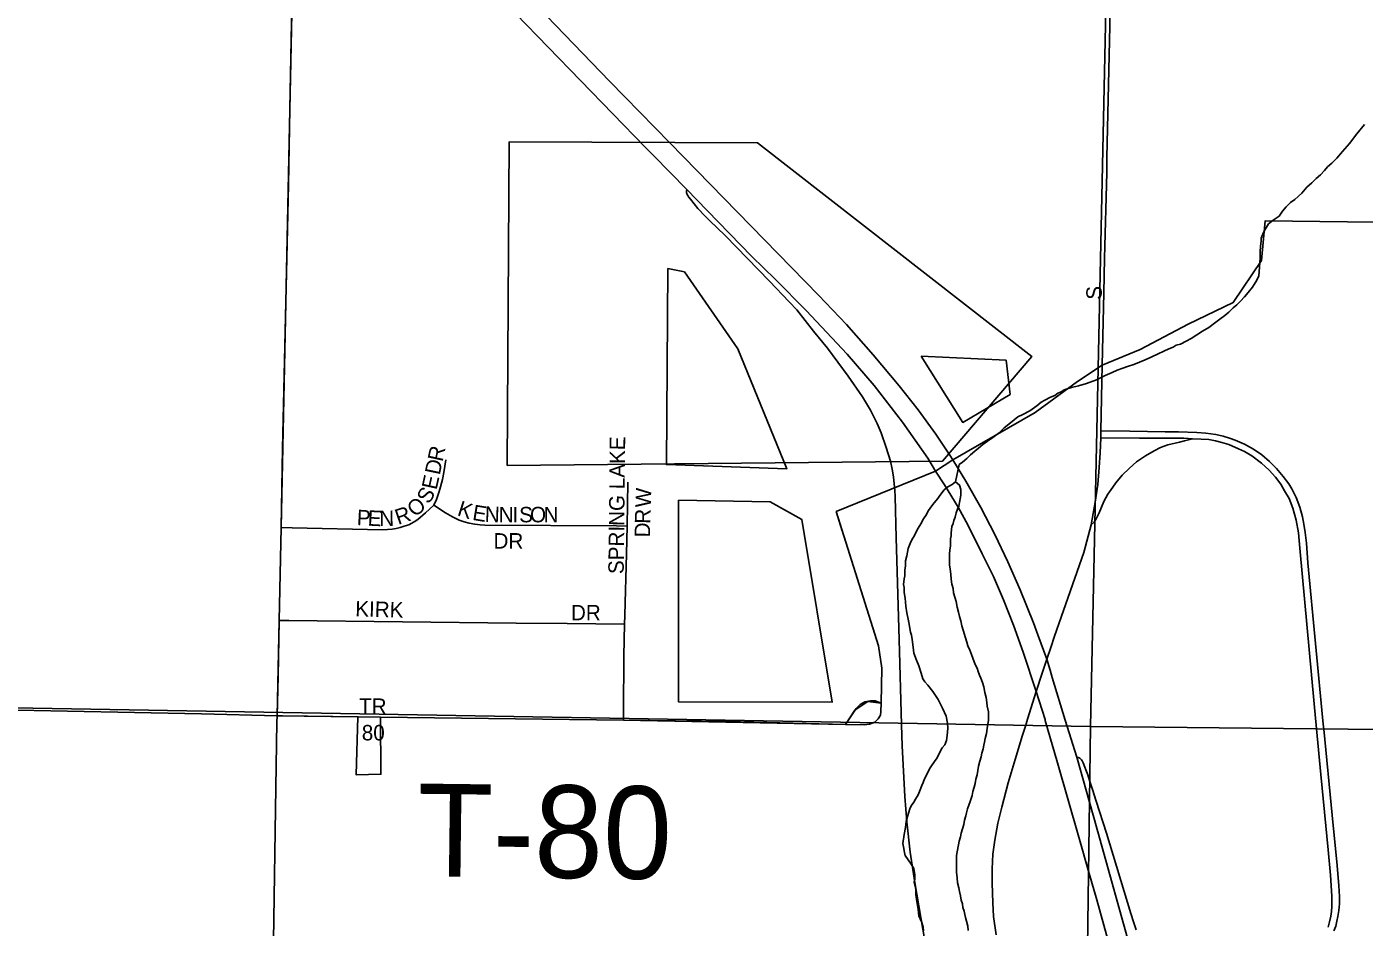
# Model space of a CAD drawing. Extents: x 1587405 to 1714697, y 1028970 to 1155083.
# Drawn here: x 1647315 to 1651648, y 1091803 to 1094719 of the extents above; entities that cross this region are included whole.
import ezdxf

# ---------------------------------------------------------------- set-up
doc = ezdxf.new("R2010")
doc.units = 0
for name, color, linetype in [('GM_X_City_Street', 7, 'Continuous'), ('GM_X_City_Street_Text', 7, 'Continuous'), ('GM_X_Corporation', 7, 'Continuous'), ('GM_X_County_Road', 7, 'Continuous'), ('GM_X_Interchange_Ramps', 7, 'Continuous'), ('GM_X_Minor_Lake', 7, 'Continuous'), ('GM_X_Minor_River', 7, 'Continuous'), ('GM_X_Section', 7, 'Continuous'), ('GM_X_State_Route', 7, 'Continuous'), ('GM_X_Township_Road', 7, 'Continuous'), ('GM_X_Township_Road_Text', 7, 'Continuous'), ('GM_X_US_Route', 7, 'Continuous')]:
    doc.layers.add(name, color=color, linetype=linetype)

msp = doc.modelspace()

# ---------------------------------------------------------------- linework, layer by layer
at = {"layer": 'GM_X_City_Street'}
for points in [[(1650799.6, 1093622.9), (1650804.2, 1093857.2), (1650806.7, 1093968.4), (1650814.6, 1094247.2), (1650814.1, 1094296.5), (1650823, 1094673.5), (1650828, 1094919.6), (1650832, 1095103.5)], [(1648633.5, 1093169.7), (1648642.4, 1093187.7), (1648651, 1093213.8), (1648655.8, 1093229.5), (1648661.8, 1093252.7), (1648666.1, 1093275.9), (1648673, 1093316.9)], [(1649259.7, 1093102.3), (1649262.5, 1093244)], [(1648138.8, 1093097.3), (1648175.2, 1093096.8), (1648467, 1093090.5), (1648483.5, 1093091.4), (1648498.8, 1093092.3), (1648512.2, 1093094.5), (1648525.1, 1093097.7), (1648537.9, 1093101.5), (1648552.9, 1093106.6), (1648570, 1093116.2), (1648581.7, 1093123.9), (1648607.3, 1093144.7), (1648633.5, 1093169.7)], [(1648633.5, 1093169.7), (1648671.3, 1093145.1), (1648694.1, 1093132), (1648716.4, 1093121.8), (1648732.6, 1093116.3), (1648748.7, 1093112), (1648766.6, 1093108.3), (1648784, 1093106.5), (1648798.8, 1093105.4), (1649225.5, 1093102.6), (1649259.7, 1093102.3)], [(1649957.1, 1093086.6), (1649937.3, 1093149.1)], [(1649252, 1092784.8), (1649252.7, 1092814), (1649258, 1093012.4), (1649259.7, 1093102.3)], [(1648132.8, 1092796.1), (1648164, 1092795.8), (1648901, 1092788), (1649066, 1092786.3), (1649252, 1092784.8)], [(1649247.9, 1092473.6), (1649248.1, 1092500.1), (1649249.9, 1092681.9), (1649252, 1092784.8)], [(1648387.8, 1092484.2), (1648389, 1092484.2), (1648461.4, 1092483.3)]]:
    msp.add_lwpolyline(points, dxfattribs=at)
at = {"layer": 'GM_X_Corporation'}
msp.add_lwpolyline([(1652126.6, 1094081.3), (1651327, 1094090.5), (1651314.8, 1093962.8), (1651223.6, 1093826), (1651077.7, 1093756), (1650922.6, 1093673.9), (1650799.5, 1093623), (1650718.9, 1093570.6), (1650582.1, 1093470.2), (1650315.1, 1093316.4), (1650259.5, 1093280.5), (1649937.3, 1093149.1), (1650074.9, 1092714), (1650085.5, 1092641.8), (1650083.4, 1092528.6), (1650039.8, 1092534.3), (1649998, 1092505.6), (1649967.2, 1092459.7), (1649247.9, 1092473.6), (1648461.4, 1092483.3), (1648462.5, 1092298.2), (1648382.1, 1092296.9), (1648387.9, 1092484.2), (1648126, 1092487.9), (1648132.8, 1092796.1), (1648138.8, 1093097.3), (1648187.1, 1095389)], dxfattribs=at)
msp.add_lwpolyline([(1648871.4, 1093298.2), (1650281.8, 1093312.9), (1650571.7, 1093651.3), (1649682.7, 1094343.6), (1648877.5, 1094346.3)], close=True, dxfattribs=at)
at = {"layer": 'GM_X_County_Road'}
for points in [[(1650795.3, 1093411), (1650799.6, 1093622.9)], [(1650763.8, 1093106), (1650776.8, 1093179.4), (1650785, 1093236.3), (1650789.7, 1093292), (1650792.5, 1093339.3), (1650794.8, 1093387.5)], [(1650794.8, 1093387.5), (1650795.3, 1093411)]]:
    msp.add_lwpolyline(points, dxfattribs=at)
at = {"layer": 'GM_X_Interchange_Ramps'}
for points in [[(1649453.9, 1094191.9), (1649452.9, 1094188.1), (1649452.7, 1094185.7), (1649452.7, 1094183), (1649452.9, 1094181.5), (1649453.5, 1094179.1), (1649454, 1094177.8), (1649456.5, 1094173), (1649459.2, 1094168.5), (1649464.9, 1094160.7), (1649477.3, 1094146.1), (1649489.6, 1094131.2), (1649512.7, 1094105.5), (1649527.1, 1094091.7), (1649578.2, 1094043), (1649721.6, 1093895), (1649784.8, 1093828), (1649809.4, 1093802.7), (1649864.3, 1093733.5), (1649908.9, 1093678.5), (1649975.9, 1093587.8), (1650022.7, 1093520.3), (1650048.2, 1093478.1), (1650070.6, 1093434.1), (1650083.2, 1093403.8), (1650098.8, 1093357), (1650112.9, 1093311.9), (1650118.7, 1093286.8), (1650122.6, 1093261.9), (1650127.3, 1093217), (1650128.4, 1093197.6), (1650131.3, 1093064.2), (1650141, 1092735), (1650149.4, 1092458.2), (1650151.4, 1092389.9), (1650160.2, 1092225.7), (1650166.4, 1092143.7), (1650177.5, 1092045.7), (1650191.7, 1091948.1), (1650230.5, 1091721.2)], [(1650794.8, 1093387.5), (1650919.7, 1093386.6), (1650990.5, 1093386.7), (1651039.6, 1093386.7), (1651064.1, 1093387.1), (1651091.4, 1093385)], [(1651549.7, 1091790.7), (1651555.7, 1091806.6), (1651559.7, 1091822.6), (1651562.9, 1091837.3), (1651565.7, 1091856.5), (1651567.7, 1091878.8), (1651568, 1091902.7), (1651565.8, 1091937), (1651561, 1092002.6), (1651543.8, 1092166), (1651517.1, 1092444.6), (1651515.6, 1092460.2), (1651465.6, 1092983.1), (1651460.6, 1093046.5), (1651457, 1093081.2), (1651453, 1093108.3), (1651448.6, 1093132.3), (1651439.4, 1093163.4), (1651427.5, 1093194.5), (1651413.1, 1093223.2), (1651403.5, 1093239.5), (1651385.3, 1093263.1), (1651364.4, 1093288.4), (1651341.2, 1093311.6), (1651315.9, 1093332.6), (1651288.9, 1093351.2), (1651260.2, 1093367.3), (1651230.2, 1093380.6), (1651214.8, 1093386.3), (1651191, 1093393.9), (1651167.3, 1093398.6), (1651134.9, 1093403.2), (1651106, 1093405.1), (1651046.5, 1093406.9), (1651003.5, 1093407.5), (1650888.6, 1093409.1), (1650795.3, 1093411)]]:
    msp.add_lwpolyline(points, dxfattribs=at)
at = {"layer": 'GM_X_Minor_Lake'}
for points in [[(1649391.6, 1093936.1), (1649387.4, 1093301.2), (1649777.1, 1093287.1)], [(1649391.6, 1093936.1), (1649387.4, 1093301.2), (1649777.1, 1093287.1), (1649618.2, 1093676.5), (1649445.8, 1093925.5), (1649391.6, 1093936.1)], [(1649777.1, 1093287.1), (1649618.2, 1093676.5), (1649445.8, 1093925.5), (1649391.6, 1093936.1)], [(1650212.8, 1093652.3), (1650347.4, 1093437.9), (1650501, 1093528.7)], [(1650501, 1093528.7), (1650488, 1093639.4), (1650212.8, 1093652.3)], [(1650212.8, 1093652.3), (1650347.4, 1093437.9), (1650501, 1093528.7), (1650488, 1093639.4), (1650212.8, 1093652.3)], [(1649426.5, 1093186.2), (1649426.1, 1092533.1), (1649924.5, 1092532), (1649825.8, 1093123.8)], [(1649426.5, 1093186.2), (1649723.7, 1093181), (1649825.8, 1093123.8), (1649924.5, 1092532), (1649426.1, 1092533.1), (1649426.5, 1093186.2)], [(1649825.8, 1093123.8), (1649723.7, 1093181), (1649426.5, 1093186.2)]]:
    msp.add_lwpolyline(points, dxfattribs=at)
at = {"layer": 'GM_X_Minor_River'}
for points in [[(1651649.1, 1094403), (1651624.7, 1094373.1), (1651600.3, 1094341.2), (1651577.9, 1094315.3), (1651559.6, 1094293.4), (1651543.4, 1094277.5), (1651529.2, 1094265.6), (1651519, 1094253.6), (1651506.8, 1094239.7), (1651492.6, 1094227.8), (1651478.4, 1094213.8), (1651462.2, 1094200), (1651445.9, 1094180), (1651423.6, 1094160.2), (1651409.5, 1094150.3), (1651395.3, 1094136.3), (1651383.1, 1094122.4), (1651372.9, 1094106.4), (1651352.6, 1094092.6), (1651338.5, 1094080.7), (1651328.2, 1094064.7), (1651322.1, 1094052.7), (1651313.9, 1094034.7), (1651313.8, 1094024.7), (1651311.6, 1094008.6), (1651311.4, 1093990.5), (1651311.2, 1093970.4), (1651306.6, 1093912.2), (1651300.5, 1093898.2), (1651286.2, 1093876.2), (1651272, 1093858.3), (1651259.8, 1093844.4), (1651247.6, 1093830.4), (1651235.4, 1093818.5), (1651223.2, 1093808.6), (1651209, 1093794.7), (1651196.9, 1093784.7), (1651180.7, 1093772.8), (1651162.5, 1093759), (1651144.2, 1093745.1), (1651124, 1093733.3), (1651105.8, 1093721.4), (1651087.6, 1093709.5), (1651071.5, 1093701.6), (1651053.3, 1093691.8), (1651039.2, 1093687.9), (1651029.1, 1093682), (1651014.9, 1093676.1), (1650998.8, 1093668.2)], [(1650998.8, 1093668.2), (1650980.6, 1093660.4), (1650960.4, 1093650.6), (1650938.2, 1093640.7), (1650920.1, 1093632.9), (1650901.9, 1093625), (1650881.7, 1093619.2), (1650865.6, 1093613.4), (1650847.5, 1093607.5), (1650831.3, 1093599.6), (1650809.1, 1093589.8), (1650780.8, 1093576.1), (1650748.5, 1093564.3), (1650722.4, 1093556.6), (1650700.2, 1093550.8), (1650686.1, 1093546.9), (1650676, 1093543), (1650665.9, 1093537.1), (1650655.8, 1093533.1), (1650645.7, 1093525.2), (1650631.5, 1093519.3), (1650613.4, 1093509.5), (1650601.2, 1093503.6), (1650587.1, 1093491.7), (1650564.8, 1093475.8), (1650542.6, 1093464), (1650526.4, 1093456.1), (1650502.1, 1093436.3), (1650481.9, 1093420.4), (1650465.6, 1093404.5), (1650445.4, 1093388.6), (1650427.2, 1093376.8), (1650413, 1093366.9), (1650398.8, 1093355), (1650386.7, 1093345.1), (1650372.5, 1093333.1), (1650360.3, 1093321.2), (1650346.1, 1093309.3), (1650336, 1093301.4), (1650323.4, 1093245.2)], [(1650321.7, 1092871.5), (1650317.8, 1092885.6), (1650316, 1092899.7), (1650312.1, 1092913.8), (1650310.2, 1092929.9), (1650308.4, 1092946), (1650306.5, 1092962.1), (1650304.7, 1092976.2), (1650304.8, 1092988.2), (1650304.9, 1093000.3), (1650305, 1093012.3), (1650305.1, 1093024.4), (1650307.3, 1093038.4), (1650307.4, 1093050.5), (1650307.5, 1093060.5), (1650309.6, 1093070.6), (1650309.7, 1093080.6), (1650311.9, 1093100.7), (1650316, 1093110.7), (1650318.1, 1093120.7), (1650322.3, 1093130.7), (1650326.4, 1093144.7), (1650330.5, 1093156.7), (1650334.7, 1093166.7), (1650336.8, 1093178.8), (1650338.9, 1093190.8), (1650341, 1093202.8), (1650341.2, 1093220.9), (1650337.3, 1093235), (1650323.4, 1093245.2), (1650313.2, 1093237.3), (1650299.1, 1093229.4), (1650286.9, 1093219.5), (1650272.7, 1093201.6), (1650266.6, 1093191.6), (1650254.4, 1093177.6), (1650244.2, 1093163.7), (1650234, 1093149.7), (1650229.9, 1093139.7), (1650219.7, 1093125.7), (1650211.5, 1093109.8), (1650203.3, 1093095.8), (1650195.2, 1093081.8), (1650191, 1093071.8), (1650182.9, 1093057.8), (1650176.7, 1093045.8), (1650170.5, 1093029.8), (1650166.3, 1093005.7), (1650162.1, 1092989.7), (1650161.9, 1092973.6), (1650159.8, 1092959.6), (1650159.6, 1092941.5), (1650157.5, 1092931.5), (1650155.3, 1092913.4), (1650157.2, 1092903.3), (1650157.1, 1092887.3), (1650160.9, 1092869.1), (1650162.7, 1092843), (1650166.5, 1092820.9), (1650170.3, 1092800.7), (1650174.2, 1092784.6), (1650176, 1092770.5), (1650177.9, 1092758.4), (1650181.8, 1092748.4), (1650183.7, 1092734.3), (1650185.6, 1092718.2), (1650187.4, 1092700.1), (1650189.3, 1092690), (1650197.1, 1092667.8), (1650205, 1092649.6), (1650212.8, 1092625.5), (1650218.6, 1092607.3), (1650224.6, 1092597.2), (1650234.5, 1092587.1), (1650250.4, 1092566.8), (1650268.2, 1092540.5), (1650282, 1092512.2), (1650293.8, 1092486), (1650297.6, 1092463.8), (1650299.5, 1092447.7), (1650297.2, 1092423.6), (1650295.1, 1092407.6), (1650288.9, 1092393.6), (1650280.8, 1092383.6), (1650272.6, 1092367.6), (1650264.4, 1092351.6), (1650256.2, 1092339.7), (1650246, 1092325.7), (1650239.9, 1092315.7), (1650231.7, 1092299.7), (1650223.5, 1092283.7), (1650219.4, 1092271.7), (1650215.2, 1092261.7), (1650209.1, 1092247.7), (1650202.9, 1092231.7), (1650194.7, 1092217.7), (1650188.6, 1092207.8), (1650180.4, 1092195.8), (1650176.3, 1092185.8), (1650172.2, 1092175.8), (1650168, 1092161.8)], [(1650365.4, 1091792), (1650363.5, 1091806.1), (1650359.7, 1091822.2), (1650355.8, 1091834.3), (1650353.9, 1091844.3), (1650351.9, 1091854.4), (1650348, 1091866.5), (1650346.2, 1091878.6), (1650342.2, 1091890.7), (1650340.4, 1091904.8), (1650336.5, 1091918.9), (1650334.6, 1091930.9), (1650330.7, 1091947.1), (1650328.9, 1091963.2), (1650327.1, 1091981.3), (1650327.2, 1091997.3), (1650327.4, 1092013.4), (1650327.5, 1092025.5), (1650327.6, 1092035.5), (1650336.1, 1092081.6), (1650340.2, 1092095.7), (1650342.4, 1092107.7), (1650346.5, 1092121.7), (1650350.7, 1092135.7), (1650352.8, 1092149.8), (1650357, 1092163.8), (1650359.1, 1092173.8), (1650363.2, 1092185.8), (1650367.4, 1092197.9), (1650371.5, 1092209.9), (1650377.7, 1092229.9), (1650379.9, 1092241.9), (1650384, 1092256), (1650388.1, 1092268), (1650390.3, 1092282), (1650394.5, 1092296), (1650396.6, 1092310.1), (1650398.8, 1092324.1), (1650402.9, 1092340.2), (1650407.1, 1092354.2), (1650409.2, 1092366.2), (1650413.4, 1092380.2), (1650415.5, 1092392.3), (1650417.6, 1092402.3), (1650419.7, 1092414.3), (1650423.9, 1092430.4), (1650426.1, 1092446.4), (1650428.2, 1092460.5), (1650430.3, 1092472.5), (1650430.5, 1092486.6), (1650430.6, 1092500.6), (1650426.8, 1092518.8), (1650424.9, 1092530.8), (1650423, 1092546.9), (1650419.2, 1092563), (1650415.3, 1092581.2), (1650411.5, 1092595.3), (1650405.6, 1092609.4), (1650401.6, 1092619.5), (1650397.7, 1092631.6), (1650393.8, 1092641.7), (1650387.9, 1092653.8), (1650380.1, 1092674), (1650376.2, 1092686.1), (1650370.3, 1092700.2), (1650364.4, 1092714.3), (1650360.5, 1092726.4), (1650344.9, 1092778.8), (1650341.1, 1092794.9), (1650337.2, 1092809), (1650333.3, 1092823.1), (1650329.4, 1092839.3), (1650325.6, 1092857.4), (1650321.7, 1092871.5)], [(1650168, 1092161.8), (1650163.9, 1092145.7), (1650161.7, 1092125.6), (1650157.4, 1092103.6), (1650153.1, 1092073.5), (1650155, 1092063.4), (1650158.9, 1092045.3), (1650160.8, 1092035.2), (1650170.7, 1092021.1), (1650180.6, 1092006.9), (1650188.5, 1091992.7), (1650192.3, 1091972.6), (1650192.2, 1091958.6), (1650190.1, 1091948.5), (1650193.9, 1091932.4), (1650195.8, 1091922.3), (1650195.7, 1091908.3), (1650197.6, 1091894.2), (1650199.4, 1091880.1), (1650203.3, 1091860), (1650205.1, 1091839.8), (1650209, 1091829.8), (1650214.9, 1091817.6), (1650218.8, 1091803.5), (1650220.7, 1091791.5)]]:
    msp.add_lwpolyline(points, dxfattribs=at)
at = {"layer": 'GM_X_Section'}
for points in [[(1645545.8, 1097805.3), (1650873.6, 1097703.2), (1650760.9, 1092453), (1645465, 1092544.3)], [(1650873.6, 1097703.2), (1656123.9, 1097642.2), (1656039.3, 1092397.9), (1655871.3, 1092400.1), (1650760.9, 1092453)], [(1645465, 1092544.3), (1650760.9, 1092453), (1650692.2, 1087356.8), (1650688.2, 1087202.8), (1645380.6, 1087470.3)], [(1650760.9, 1092453), (1655871.3, 1092400.1), (1655606.5, 1087308.4), (1650692.2, 1087356.8)]]:
    msp.add_lwpolyline(points, close=True, dxfattribs=at)
at = {"layer": 'GM_X_State_Route'}
for points in [[(1650716.6, 1092353.7), (1650757.9, 1092208.4), (1650772.2, 1092158), (1650907.4, 1091674.5)], [(1650654, 1092335.7), (1650723.1, 1092094.4), (1650756.8, 1091976.5), (1650781.3, 1091891), (1650858.4, 1091613.8)]]:
    msp.add_lwpolyline(points, dxfattribs=at)
at = {"layer": 'GM_X_Township_Road'}
for points in [[(1648138.8, 1093097.3), (1648143.9, 1093353.9), (1648162.5, 1094207.7), (1648166.9, 1094454.1), (1648178.3, 1095012.2), (1648187.1, 1095389), (1648190.6, 1095586.4), (1648186.1, 1095652.4), (1648177.2, 1095701.4), (1648174.5, 1095711.3), (1648159.6, 1095765), (1648116.2, 1095889.3), (1648048.4, 1096057), (1648030.3, 1096101.8)], [(1648132.8, 1092796.1), (1648138.8, 1093097.3)], [(1648126, 1092487.9), (1648129.2, 1092614.9), (1648132.8, 1092796.1)], [(1645475.3, 1092545.6), (1645896.2, 1092537.1), (1646388.2, 1092526.8), (1647011.4, 1092511.8), (1647880.8, 1092494), (1648126, 1092487.9)], [(1649967.2, 1092459.7), (1650001.8, 1092511.2), (1650015.3, 1092523.7), (1650030.7, 1092532.7), (1650048.9, 1092536), (1650063.5, 1092536.3), (1650083.4, 1092528.6)], [(1649967.2, 1092459.7), (1650028.5, 1092458.1), (1650045.8, 1092460.5), (1650062.3, 1092467.5), (1650073.9, 1092477.7), (1650080.4, 1092490.2), (1650081.7, 1092501.9), (1650083.4, 1092528.6)], [(1648077.2, 1089521), (1648088.5, 1090266.8), (1648097.9, 1090693.7), (1648102.7, 1091005.8), (1648111.2, 1091547.6), (1648125.5, 1092467.3), (1648126, 1092487.9)], [(1648126, 1092487.9), (1648143, 1092487.4), (1648387.8, 1092484.2)], [(1648461.4, 1092483.3), (1649247.9, 1092473.6)], [(1649247.9, 1092473.6), (1649585.1, 1092469.4), (1649967.2, 1092459.7)]]:
    msp.add_lwpolyline(points, dxfattribs=at)
at = {"layer": 'GM_X_US_Route'}
for points in [[(1649252.7, 1094492.5), (1649203.2, 1094543.2), (1648941.5, 1094815.6), (1648841.2, 1094924.3), (1648776.6, 1094998.8), (1648715.2, 1095076.2), (1648647.1, 1095169), (1648591.6, 1095250.6), (1648538.7, 1095334), (1648488.9, 1095419.2), (1648449.7, 1095491.4), (1648405.8, 1095579.9), (1648365, 1095669.7), (1648326.6, 1095760.6), (1648296.9, 1095837.3), (1648282.8, 1095878.2)], [(1650654, 1092335.7), (1650614.9, 1092472.4), (1650613.9, 1092475.6), (1650585.7, 1092565.8), (1650543.3, 1092694.2), (1650512.3, 1092780.8), (1650479.7, 1092863.3), (1650446.7, 1092938.6), (1650410.7, 1093012.4), (1650365, 1093103.5), (1650332.5, 1093163.6), (1650288, 1093235.4), (1650259.5, 1093280.5), (1650234, 1093322.3), (1650152.5, 1093438.6), (1650060.5, 1093557.5), (1649973, 1093659.5), (1649840, 1093800.7), (1649739.6, 1093901.8), (1649663.7, 1093975.5), (1649519.8, 1094124.4), (1649453.9, 1094191.9), (1649345.3, 1094302.6), (1649318.9, 1094329.7), (1648899.5, 1094761.5)], [(1650161.9, 1093530.9), (1650141.9, 1093556.5), (1650057.6, 1093657), (1649970.5, 1093755.1), (1649880.4, 1093850.5), (1649398.2, 1094343.4), (1649252.7, 1094492.5)], [(1650315.1, 1093316.4), (1650305.9, 1093331.4), (1650260.3, 1093399.6), (1650202.6, 1093479.1), (1650161.9, 1093530.9)], [(1650763.8, 1093106), (1650773.1, 1093115.3), (1650780.1, 1093125.6), (1650788.9, 1093145.1), (1650804.9, 1093181.5), (1650817.9, 1093205.5), (1650833.2, 1093228.3), (1650843, 1093242), (1650864.3, 1093267), (1650887.4, 1093290.2), (1650910.8, 1093310.4), (1650939.2, 1093329.6), (1650967.1, 1093346.3), (1650988.5, 1093357), (1651011.8, 1093365.4), (1651049.2, 1093374.1), (1651066.3, 1093378), (1651091.4, 1093385), (1651120.3, 1093384.1), (1651144.6, 1093382.2), (1651165.9, 1093378.6), (1651186.9, 1093373), (1651209.2, 1093366), (1651241.3, 1093352.5), (1651259.9, 1093343.2), (1651284.2, 1093329.2), (1651315.8, 1093306), (1651340.5, 1093282.7), (1651360.8, 1093260.6), (1651377.6, 1093238.3), (1651390.3, 1093216.4), (1651404.5, 1093191.2), (1651416.3, 1093160.5), (1651427.3, 1093121.2), (1651435.2, 1093080.2), (1651439.1, 1093030.5), (1651485.6, 1092526.1), (1651493.4, 1092444.9), (1651507.4, 1092297.8), (1651531.6, 1092053.2), (1651538.5, 1091971.3), (1651543.3, 1091903.1), (1651542.9, 1091870.4), (1651542.1, 1091853.7), (1651539.7, 1091838.5), (1651535.8, 1091819.8), (1651531, 1091802.6)], [(1650630.1, 1092635.9), (1650619.5, 1092670.6), (1650591, 1092749.8), (1650576.9, 1092788.8), (1650533.8, 1092895.6), (1650494, 1092985.9), (1650451.5, 1093074.8), (1650406, 1093162.2), (1650357.5, 1093247.7), (1650315.1, 1093316.4)], [(1650552.9, 1092462.1), (1650557.7, 1092477.1), (1650585.7, 1092565.8), (1650604.8, 1092625.7), (1650619.5, 1092670.6), (1650632.7, 1092708.8), (1650644.7, 1092745.9), (1650740.1, 1093016.2), (1650763.8, 1093106)], [(1650716.6, 1092353.7), (1650679.7, 1092473.9), (1650637.6, 1092611.5), (1650630.1, 1092635.9)], [(1650517.4, 1092346), (1650541.1, 1092424.7), (1650551.3, 1092457)], [(1650551.3, 1092457), (1650552.9, 1092462.1)], [(1650455.6, 1091778.4), (1650447.4, 1091837.4), (1650444.6, 1091881.3), (1650443.2, 1091945.7), (1650443.2, 1091991.7), (1650445.2, 1092039.1), (1650451.4, 1092084.3), (1650461.6, 1092139.9), (1650474, 1092191.4), (1650494.5, 1092270.3), (1650517.4, 1092346)], [(1650906.2, 1091803.9), (1650900.1, 1091820.2), (1650891.6, 1091847), (1650812.8, 1092108), (1650779.5, 1092210.9), (1650767.4, 1092249.1), (1650758.2, 1092277.7), (1650752.3, 1092296), (1650746.1, 1092312.5), (1650742.9, 1092321.5), (1650737, 1092335.8), (1650733.9, 1092341.6), (1650731.7, 1092345.1), (1650729.1, 1092348), (1650726.7, 1092350.2), (1650724.5, 1092351.5), (1650721.2, 1092352.9), (1650716.6, 1092353.7)], [(1650909.6, 1091794.8), (1650906.2, 1091803.9)]]:
    msp.add_lwpolyline(points, dxfattribs=at)

# ---------------------------------------------------------------- texts
at = {"layer": 'GM_X_City_Street_Text'}
for s, rotation, p in [('S', 90, (1650797.8, 1093835.3)), ('SPRING LAKE', 89.3644, (1649249, 1092946.4)), ('R', 77.7424, (1648661.8, 1093308.5)), ('D', 78.3342, (1648652.9, 1093265.6)), ('E', 77.5457, (1648642.6, 1093217.4)), ('S', 58.6827, (1648617.6, 1093170.7)), ('W', 87.9822, (1649336.3, 1093161.6)), ('O', 41.1618, (1648573.7, 1093129)), ('K', 342.3461, (1648707, 1093137.7)), ('E', 350.6131, (1648756.6, 1093122.5)), ('N', 357.8649, (1648798.2, 1093116.1)), ('P', 357.0748, (1648383.3, 1093105.5)), ('E', 357.0872, (1648418.5, 1093103.7)), ('N', 0.9846, (1648457.3, 1093101.9)), ('R', 19.0462, (1648518.2, 1093105.6)), ('N', 359.9253, (1648844.1, 1093114.4)), ('I', 359.985, (1648888.2, 1093114.3)), ('S', 359.9956, (1648910.2, 1093114.3)), ('O', 359.9929, (1648945.4, 1093114.3)), ('N', 359.9929, (1648989.4, 1093114.3)), ('R', 88.2753, (1649334.7, 1093108.9)), ('DR', 0, (1648827.2, 1093029.2)), ('D', 89.1912, (1649334.1, 1093065.1)), ('KIRK', 358.3163, (1648378.6, 1092810.1)), ('DR', 0, (1649078, 1092796.9)), ('TR', 0, (1648391.6, 1092493.8)), ('80', 0, (1648400.4, 1092408))]:
    msp.add_text(s, height=50, rotation=rotation, dxfattribs=at).set_placement(p)
at = {"layer": 'GM_X_Township_Road_Text'}
msp.add_text('T-80', height=300, rotation=359.2931, dxfattribs=at).set_placement((1648578.8, 1091968.3))

doc.saveas('drawing.dxf')
